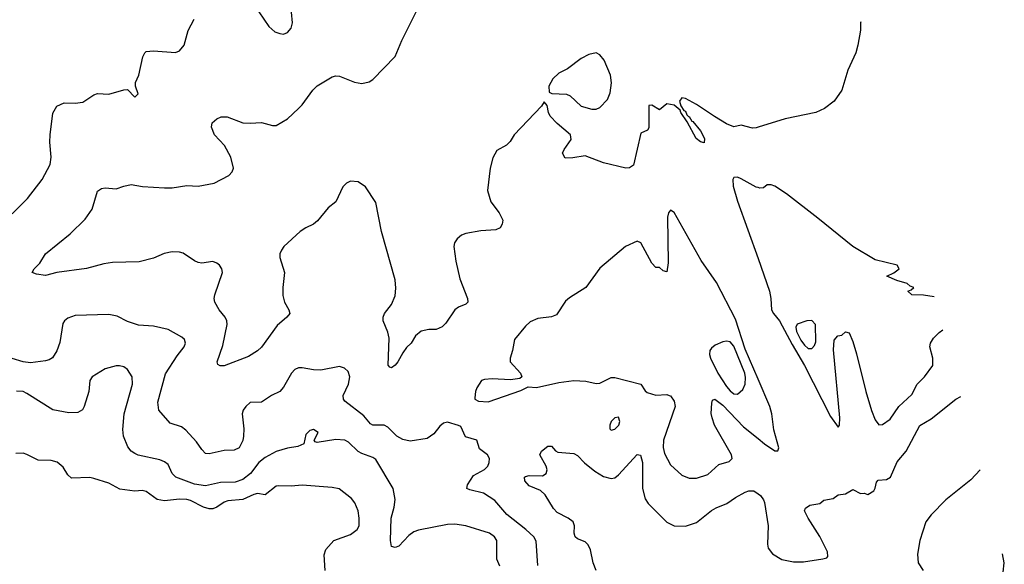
# Model space of a CAD drawing. Header units: inches. Extents: x 1384664 to 1536621, y 460766 to 646467.
# Tile 319 of 488: x 1496031 to 1501324, y 561223 to 564148. Entities that reach past the tile are written whole.
import ezdxf

# ---------------------------------------------------------------- set-up
doc = ezdxf.new("R2010")
doc.units = ezdxf.units.IN
doc.header["$MEASUREMENT"] = 0
doc.layers.add('B4596', color=7, linetype='Continuous')
doc.layers.add('B5506', color=7, linetype='Continuous')

msp = doc.modelspace()

# ---------------------------------------------------------------- linework, layer by layer
at = {"layer": 'B4596', "color": 5}
for points, elevation in [([(1500000, 563569.7), (1499990, 563566.6), (1499970, 563565.6), (1499910, 563580.5), (1499870, 563571.8), (1499830, 563589.1), (1499766.8, 563626.8), (1499670, 563692.9), (1499610, 563723.7), (1499590, 563728), (1499578, 563710), (1499584.7, 563684.7), (1499600.7, 563660.7), (1499610, 563656), (1499617.5, 563637.5), (1499626.8, 563626.8), (1499630, 563626.8), (1499643.4, 563603.4), (1499650, 563600.5), (1499690.2, 563550), (1499712.3, 563510), (1499710, 563486.6), (1499690, 563491.6), (1499666.9, 563510), (1499619.3, 563599.3), (1499585.2, 563650), (1499582, 563662), (1499550, 563689), (1499510, 563695.3), (1499470, 563664), (1499430, 563688.7), (1499412.7, 563687.3), (1499413.7, 563566.3), (1499406, 563554), (1499370, 563539), (1499330, 563366), (1499310, 563352.3), (1499290, 563349.5), (1499170, 563379.5), (1499070, 563416), (1499005.2, 563405.2), (1498964, 563404), (1498949.2, 563430), (1498957.2, 563450), (1498995.9, 563504.1), (1498992.7, 563530), (1498920.9, 563590), (1498882.7, 563630), (1498873.2, 563650), (1498867.3, 563687.3), (1498850, 563706), (1498836.9, 563683.1), (1498690, 563529), (1498667.3, 563492.7), (1498647.1, 563472.9), (1498595.3, 563444.7), (1498574.4, 563405.6), (1498559.3, 563350), (1498545.7, 563230), (1498564.2, 563170), (1498608.4, 563110), (1498628, 563070), (1498625.5, 563050), (1498613, 563030), (1498590, 563018.7), (1498510, 563013), (1498430, 562999.5), (1498406.8, 562990), (1498382.8, 562970), (1498367.7, 562950), (1498365.5, 562930), (1498375.8, 562850), (1498396.2, 562756.2), (1498438.4, 562650), (1498439.3, 562630), (1498430, 562619.5), (1498390, 562604.2), (1498370.2, 562589.8), (1498322, 562518), (1498302.5, 562497.5), (1498270, 562483.6), (1498230, 562483.6), (1498190, 562474.5), (1498158.8, 562450), (1498136, 562410), (1498110, 562387.3), (1498090, 562358.4), (1498064.2, 562310), (1498050, 562291.6), (1498030, 562278.4), (1498021, 562281), (1498011.6, 562291.6), (1498016.6, 562436.6), (1498009.8, 562469.8), (1497985.1, 562530), (1497984.7, 562550), (1497992.3, 562570), (1498030, 562618.4), (1498050, 562664), (1498053.7, 562706.3), (1498048.7, 562750), (1497975.6, 563010), (1497945.9, 563165.9), (1497890, 563249.7), (1497850, 563277.2), (1497810, 563279.7), (1497788, 563270), (1497768.5, 563250), (1497730.4, 563170), (1497690, 563136.9), (1497632.7, 563067.3), (1497610.8, 563049.2), (1497568.9, 563030), (1497538.5, 563010), (1497451.8, 562930), (1497437.8, 562910), (1497430.2, 562890), (1497429.3, 562870), (1497454.2, 562790), (1497445.9, 562710), (1497446.4, 562666.4), (1497454.7, 562630), (1497478.3, 562590), (1497483.1, 562570), (1497467, 562550), (1497415.6, 562504.4), (1497330, 562389.4), (1497310, 562369.4), (1497260.9, 562339.1), (1497130, 562289.2), (1497108.9, 562288.9), (1497095.3, 562295.3), (1497093.2, 562310), (1497122.2, 562397.8), (1497147.2, 562510), (1497144.8, 562530), (1497136, 562550), (1497103.5, 562590), (1497079.6, 562630), (1497076.2, 562650), (1497079.6, 562670), (1497120.7, 562790), (1497118.4, 562810), (1497105.1, 562830), (1497090, 562840.5), (1497070, 562849.6), (1497010, 562839.7), (1496990, 562843.9), (1496970, 562852.1), (1496910, 562893.5), (1496890, 562899.8), (1496850, 562900.7), (1496807.5, 562892.5), (1496750, 562867.6), (1496673.5, 562846.5), (1496530, 562843.8), (1496483.4, 562836.6), (1496390, 562811.1), (1496230.3, 562789.7), (1496170, 562774.5), (1496120.9, 562780.9), (1496098, 562790), (1496108, 562810), (1496139.6, 562840.4), (1496169.4, 562890), (1496302.7, 562997.3), (1496383, 563077), (1496420.4, 563130), (1496450, 563227.3), (1496470, 563240.4), (1496490, 563243.7), (1496550, 563238.4), (1496590, 563254), (1496630, 563262), (1496691.7, 563251.7), (1496810, 563244.5), (1496850, 563244.5), (1496930, 563257.4), (1496990, 563253.4), (1497077.2, 563270), (1497155.1, 563310), (1497172.3, 563330), (1497179.5, 563350), (1497166.9, 563410), (1497131.7, 563471.7), (1497079.1, 563530), (1497061.3, 563570), (1497066, 563594), (1497090, 563615.3), (1497114.9, 563625.1), (1497146.1, 563626.1), (1497230, 563593.8), (1497270, 563591.3), (1497330, 563595.3), (1497390, 563578.7), (1497410, 563579.5), (1497470, 563615.6), (1497529.6, 563670), (1497550, 563690.4), (1497606.2, 563770), (1497630, 563793.1), (1497710, 563840.5), (1497730, 563846.4), (1497750, 563844.9), (1497830, 563812.2), (1497870, 563805.3), (1497910, 563814.4), (1497930, 563826.4), (1498050, 563950.4), (1498084.7, 564035.3), (1498162.9, 564190)], 720), ([(1497316.3, 564190), (1497370.3, 564110.3), (1497403.1, 564083.1), (1497430, 564072.7), (1497450, 564070.4), (1497470, 564078), (1497490, 564102.8), (1497496.9, 564130), (1497491.4, 564188.6)], 740), ([(1495990, 563104.9), (1496072.9, 563187.1), (1496151.2, 563290), (1496195.1, 563370), (1496200.5, 563410), (1496193, 563490), (1496194, 563530), (1496210, 563644.7), (1496230, 563683), (1496270, 563700.4), (1496330, 563698.4), (1496370, 563703.8), (1496430, 563743.8), (1496450, 563750.4), (1496510, 563747.7), (1496591.6, 563771.6), (1496610, 563772), (1496650, 563732), (1496668, 563750), (1496654, 563790), (1496653.2, 563810), (1496672.3, 563850), (1496692.5, 563947.5), (1496704, 563970), (1496710, 563976), (1496750, 563980.7), (1496869.3, 563970.7), (1496890, 563981), (1496914.5, 564010), (1496937, 564090), (1496969.7, 564150.3)], 740), ([(1500000, 563245.5), (1499990, 563248.7), (1499910, 563292.9), (1499890, 563301.1), (1499870, 563300.9), (1499863.7, 563290), (1499866.6, 563253.4), (1499890, 563172.2), (1500000, 562864.5)], 740), ([(1500000, 562216.1), (1499930, 562377.7), (1499879.5, 562539.5), (1499775.9, 562735.9), (1499693.5, 562853.5), (1499550, 563111.5), (1499530, 563125.1), (1499518.4, 563110), (1499513.8, 563086.2), (1499517.8, 562842.2), (1499510, 562793.2), (1499490, 562799.5), (1499470, 562816), (1499450, 562816), (1499430, 562840.7), (1499370, 562948.3), (1499350, 562957.7), (1499288, 562930), (1499150, 562812.3), (1499074, 562710), (1498986.4, 562653.6), (1498965, 562635), (1498917.3, 562562.7), (1498890, 562551.8), (1498816.8, 562543.2), (1498775.2, 562524.8), (1498750, 562501.2), (1498690.8, 562430), (1498680.7, 562370), (1498667.3, 562330), (1498667.3, 562310), (1498723.8, 562250), (1498730, 562228.7), (1498718.8, 562221.2), (1498670, 562213.6), (1498570, 562218.3), (1498530, 562216), (1498514, 562210), (1498488.2, 562170), (1498480.5, 562150), (1498476.9, 562116.9), (1498478, 562110), (1498498, 562098), (1498550, 562096), (1498724.1, 562155.9), (1498764, 562176), (1498810, 562173), (1498930, 562199.3), (1499010, 562210.6), (1499074.6, 562205.4), (1499130, 562194), (1499150, 562196.3), (1499210, 562225.5), (1499230, 562226.7), (1499370, 562190.4), (1499393.4, 562153.4), (1499404.9, 562144.9), (1499450, 562130.4), (1499510, 562133.8), (1499522.8, 562130), (1499530, 562127.2), (1499550, 562099.5), (1499554, 562070), (1499492.2, 561890), (1499490.2, 561850.2), (1499497.7, 561817.7), (1499530, 561756.4), (1499590, 561700.5), (1499630, 561686), (1499670, 561685.7), (1499730, 561704.6), (1499790, 561758.3), (1499845.6, 561774.4), (1499861.7, 561790), (1499857, 561810), (1499766.8, 561970), (1499752.6, 562010), (1499747.5, 562032.5), (1499751.7, 562088.3), (1499756, 562104), (1499768, 562110), (1499810, 562076.9), (1499921.7, 561961.7), (1500000, 561897.9)], 740), ([(1498816.9, 561216.9), (1498807.2, 561347.2), (1498794.5, 561370), (1498751.2, 561410), (1498649.9, 561489.9), (1498585.2, 561565.2), (1498524.7, 561604.7), (1498450, 561622), (1498435.1, 561630), (1498437.6, 561650), (1498470, 561699.3), (1498530, 561732), (1498548, 561750), (1498555.4, 561770), (1498556.3, 561790), (1498546.6, 561810), (1498503.6, 561843.6), (1498489.1, 561889.1), (1498427.2, 561907.2), (1498402, 561962), (1498390, 561968.7), (1498330, 561985.2), (1498310, 561981.2), (1498290, 561964), (1498257.3, 561922.7), (1498221.7, 561898.3), (1498130, 561883.5), (1498090, 561892.7), (1498058.3, 561910), (1498010, 561958.7), (1497990, 561969.8), (1497930, 561969.8), (1497917.5, 561977.5), (1497880.1, 562020.1), (1497779.3, 562099.3), (1497771.1, 562110), (1497769.7, 562130), (1497799.2, 562190), (1497805.4, 562230), (1497797.5, 562257.5), (1497776.3, 562276.3), (1497750, 562284.5), (1497650, 562265.4), (1497610, 562266.2), (1497550, 562278), (1497530, 562277.2), (1497510, 562268.3), (1497492.9, 562250), (1497450, 562174), (1497428.9, 562151.1), (1497385.3, 562130), (1497330, 562093.3), (1497270, 562092.1), (1497245.8, 562070), (1497232.3, 562050), (1497226.2, 562030), (1497235.4, 561950), (1497234.7, 561910), (1497230, 561887), (1497210, 561848.5), (1497184.5, 561835.5), (1497130, 561833.9), (1497050, 561815.6), (1497030, 561818.4), (1497010, 561838.4), (1496981, 561881), (1496923.8, 561943.8), (1496900.3, 561960.3), (1496839.8, 561979.8), (1496779.5, 562050), (1496773.4, 562093.4), (1496814.6, 562245.4), (1496877.1, 562342.9), (1496915.8, 562390), (1496922.4, 562410), (1496916.2, 562430), (1496902.5, 562442.5), (1496830, 562484.4), (1496750, 562502.2), (1496670, 562507.4), (1496610, 562527.2), (1496555, 562555), (1496510, 562564.2), (1496330, 562558.8), (1496290, 562545.1), (1496271.7, 562530), (1496263.7, 562516.3), (1496246.5, 562413.5), (1496230, 562369.3), (1496207.8, 562332.2), (1496190, 562320.5), (1496170, 562315.1), (1496090, 562305.3), (1496050, 562309.8), (1495870, 562364.2)], 740), ([(1498612.3, 561212.3), (1498596.4, 561250), (1498595.3, 561350), (1498583.5, 561370), (1498557, 561390), (1498430, 561429.7), (1498370, 561437.7), (1498330, 561436.8), (1498174.6, 561405.4), (1498150, 561396.8), (1498122.3, 561377.7), (1498070, 561320.7), (1498050, 561312), (1498030, 561319), (1498023.6, 561350), (1498027.3, 561470), (1498043.9, 561530), (1498049.7, 561570), (1498039.2, 561630), (1497945.3, 561785.3), (1497930, 561796.4), (1497870, 561817.3), (1497850, 561829.1), (1497798.2, 561878.2), (1497779.6, 561890), (1497730, 561893.6), (1497630, 561877.2), (1497620.2, 561880.2), (1497614, 561890), (1497635.1, 561930), (1497610, 561946.6), (1497590, 561940.9), (1497570, 561919), (1497558, 561870), (1497525.3, 561854.7), (1497470, 561846.3), (1497410, 561828.3), (1497350, 561796.8), (1497317.2, 561770), (1497271, 561710), (1497230, 561678.2), (1497190, 561663.7), (1497110, 561661.7), (1497030, 561643.8), (1496970, 561652.3), (1496869.7, 561690), (1496850.9, 561710), (1496830, 561758.4), (1496810, 561773.7), (1496783.9, 561783.9), (1496668.3, 561808.3), (1496650, 561816.9), (1496629.6, 561830), (1496613, 561853), (1496589.7, 561910), (1496586.1, 561946.1), (1496593, 562030), (1496637.6, 562190), (1496635.1, 562230), (1496609.7, 562269.7), (1496590, 562283.6), (1496567.7, 562287.7), (1496550, 562287.8), (1496490, 562273.3), (1496420.4, 562230), (1496408.9, 562210), (1496403.1, 562150), (1496378.5, 562070), (1496367.8, 562052.2), (1496343, 562037), (1496295.9, 562035.9), (1496210, 562051.6), (1496070, 562140.3), (1496049.9, 562149.9), (1496013.2, 562153.2)], 760), ([(1499129.9, 561190), (1499113.3, 561230), (1499099.4, 561299.4), (1499087.6, 561327.6), (1499070, 561343.1), (1499030, 561358.5), (1499016.9, 561370), (1499011.8, 561390), (1499012.9, 561430), (1499005.4, 561450), (1498978.7, 561470), (1498920.2, 561500.2), (1498901.4, 561521.4), (1498855.9, 561595.9), (1498830, 561618.6), (1498770, 561644.9), (1498746.2, 561670), (1498744.7, 561690), (1498750, 561694.4), (1498770, 561698.9), (1498842, 561698), (1498862, 561710), (1498866.3, 561730), (1498862, 561750), (1498826.3, 561810), (1498835.6, 561830), (1498870, 561856.4), (1498890, 561857.3), (1498911.3, 561831.3), (1498924.5, 561824.5), (1499010, 561817.6), (1499030, 561807.1), (1499066.8, 561766.8), (1499123.2, 561723.2), (1499170, 561695), (1499210, 561683.1), (1499230, 561687.3), (1499250, 561703.8), (1499350, 561812.8), (1499368.9, 561808.9), (1499379.5, 561770), (1499378.4, 561630), (1499394.2, 561574.2), (1499410.2, 561550), (1499510, 561448.6), (1499550, 561428.6), (1499610, 561427.2), (1499670, 561446.3), (1499750, 561511.3), (1499774.1, 561525.9), (1499831.7, 561548.3), (1499878.6, 561581.4), (1499930, 561609.2), (1499950, 561616.9), (1499977.1, 561617.1), (1500000, 561601.2)], 720), ([(1497674, 561190), (1497667.4, 561272.6), (1497677.4, 561302.6), (1497719.3, 561350), (1497810, 561383.2), (1497845.4, 561410), (1497856.1, 561430), (1497856.4, 561470), (1497849.8, 561509.8), (1497833.1, 561553.1), (1497815.4, 561575.4), (1497748.3, 561628.3), (1497710, 561635.1), (1497550, 561647.6), (1497490, 561642.4), (1497424.2, 561644.2), (1497410, 561642), (1497350, 561595.9), (1497310, 561602), (1497290, 561598), (1497230, 561571.1), (1497150, 561563.8), (1497130, 561555.9), (1497090, 561529.4), (1497070, 561520.9), (1497050, 561519.6), (1497018.5, 561530), (1496950, 561565.9), (1496930, 561571.1), (1496890, 561572.5), (1496810, 561563.5), (1496770.6, 561570.6), (1496710, 561613.1), (1496690, 561618.2), (1496650, 561615.4), (1496570, 561626), (1496510, 561657.7), (1496430, 561684.2), (1496408.3, 561688.3), (1496310, 561685.1), (1496290, 561702.9), (1496265, 561745), (1496231.7, 561771.7), (1496200.1, 561780.1), (1496130, 561781.7), (1496070, 561813), (1496050, 561818.7), (1496010, 561816.9)], 780)]:
    msp.add_lwpolyline(points, dxfattribs=dict(at, elevation=elevation))
for points, elevation in [([(1499130, 563969.4), (1499090, 563960.7), (1499050, 563939.5), (1498976, 563884), (1498930, 563859.7), (1498897.6, 563830), (1498874.8, 563790), (1498878, 563758), (1498891.1, 563751.1), (1498970, 563747.3), (1498990, 563738.8), (1499050, 563684), (1499106.4, 563666.4), (1499130, 563666.4), (1499150, 563676.4), (1499190, 563719.1), (1499204.6, 563755.4), (1499212, 563808), (1499207.8, 563850), (1499173.6, 563930), (1499150, 563958.4)], 720), ([(1499830, 562421.4), (1499810, 562417.7), (1499770, 562400.2), (1499750, 562383.8), (1499741.1, 562370), (1499739.8, 562350), (1499745.1, 562330), (1499784.1, 562250), (1499830, 562178.3), (1499850, 562153.9), (1499870, 562138.9), (1499890, 562136.6), (1499918.6, 562161.4), (1499930.5, 562189.5), (1499933.3, 562226.7), (1499928.3, 562250), (1499870, 562394.7), (1499850, 562417.3)], 760), ([(1499250, 562012.7), (1499230, 562009.2), (1499210.8, 561990), (1499203, 561970), (1499204, 561950), (1499210, 561942.8), (1499230, 561947.7), (1499251.6, 561970), (1499257, 561990)], 740)]:
    msp.add_lwpolyline(points, close=True, dxfattribs=dict(at, elevation=elevation))
at = {"layer": 'B5506', "color": 5}
for points, elevation in [([(1500552.1, 564136.3), (1500551, 564130), (1500550.9, 564090.9), (1500537.3, 564010), (1500524.9, 563970), (1500482.8, 563877.2), (1500450.4, 563770), (1500410, 563709.4), (1500357.3, 563670), (1500311, 563650), (1500145.5, 563614.5), (1500000, 563569.7)], 720), ([(1500946.3, 562659.9), (1500890, 562667.6), (1500826, 562670), (1500806, 562690), (1500823.1, 562696.9), (1500838, 562710), (1500817, 562717), (1500801.2, 562730), (1500746.1, 562746.1), (1500693.2, 562770), (1500730, 562788.7), (1500759.1, 562810), (1500748.5, 562828.5), (1500630, 562858.5), (1500509, 562930), (1500322.2, 563082.2), (1500152.9, 563212.9), (1500090, 563252.7), (1500070, 563260.5), (1500050, 563260.9), (1500030, 563245.2), (1500010, 563242.4), (1500000, 563245.5)], 740), ([(1500000, 562864.5), (1500062.4, 562690), (1500069.4, 562650), (1500071.8, 562590), (1500082.3, 562570), (1500116.3, 562530), (1500183, 562403), (1500250.6, 562290.6), (1500390, 562016.1), (1500430, 561959), (1500438.8, 561970), (1500439.9, 562010), (1500406.2, 562373.8), (1500410, 562426), (1500429.7, 562450.3), (1500450, 562453), (1500470, 562470.6), (1500490, 562466.4), (1500510, 562419.5), (1500530, 562353.4), (1500579.6, 562150), (1500609.2, 562049.2), (1500630, 561998), (1500650, 561971.5), (1500670, 561972.9), (1500710, 562002.6), (1500757.2, 562070), (1500826.3, 562133.7), (1500855.8, 562190), (1500895.6, 562230), (1500939.6, 562290), (1500939.7, 562330), (1500924.2, 562390), (1500927.8, 562410), (1500943.3, 562436.7), (1500973, 562467), (1500993.9, 562481.7)], 740), ([(1500000, 561897.9), (1500034.2, 561870), (1500090, 561832.8), (1500107.2, 561832.8), (1500111.3, 561848.7), (1500084.7, 561944.7), (1500074.1, 562030), (1500063.3, 562070), (1500000, 562216.1)], 740), ([(1500000, 561601.2), (1500012.5, 561592.5), (1500029.3, 561569.3), (1500034.2, 561554.2), (1500055.2, 561430), (1500051.4, 561330), (1500055.3, 561310), (1500078.6, 561278.6), (1500128.8, 561248.8), (1500190, 561235), (1500244.8, 561235.2), (1500348.5, 561251.5), (1500370, 561257.1), (1500375.2, 561264.8), (1500372.6, 561290), (1500332.3, 561372.3), (1500269.2, 561470), (1500249.8, 561510), (1500255.5, 561524.5), (1500279.3, 561540.7), (1500331.6, 561548.4), (1500353.6, 561566.4), (1500404.7, 561575.3), (1500430, 561596), (1500470, 561601), (1500510, 561624.7), (1500550, 561602), (1500570, 561604.9), (1500590, 561597.3), (1500622, 561618), (1500630, 561631.3), (1500636.8, 561663.2), (1500645.2, 561674.8), (1500690, 561677.6), (1500711.8, 561690), (1500747.9, 561772.1), (1500796.8, 561830), (1500870, 561967.8), (1500930, 562004.4), (1501063.1, 562110), (1501089.5, 562123.6)], 720), ([(1501194.6, 561729.7), (1501143.6, 561676.4), (1501010, 561568.2), (1500930, 561489), (1500901.4, 561450), (1500869, 561350), (1500857.2, 561277.2), (1500861.4, 561230), (1500888.6, 561190)], 720), ([(1501313.3, 561130), (1501323.9, 561230), (1501314.9, 561279.1)], 720)]:
    msp.add_lwpolyline(points, dxfattribs=dict(at, elevation=elevation))
at = {"layer": 'B5506', "color": 5, "elevation": 760}
msp.add_lwpolyline([(1500290, 562532.5), (1500262.8, 562530), (1500210, 562512.5), (1500203.6, 562496.4), (1500207.1, 562472.9), (1500230, 562426.8), (1500250, 562399.2), (1500270, 562381.5), (1500290, 562382.4), (1500302.7, 562397.3), (1500310, 562418), (1500308.5, 562510)], close=True, dxfattribs=at)

doc.saveas('drawing.dxf')
